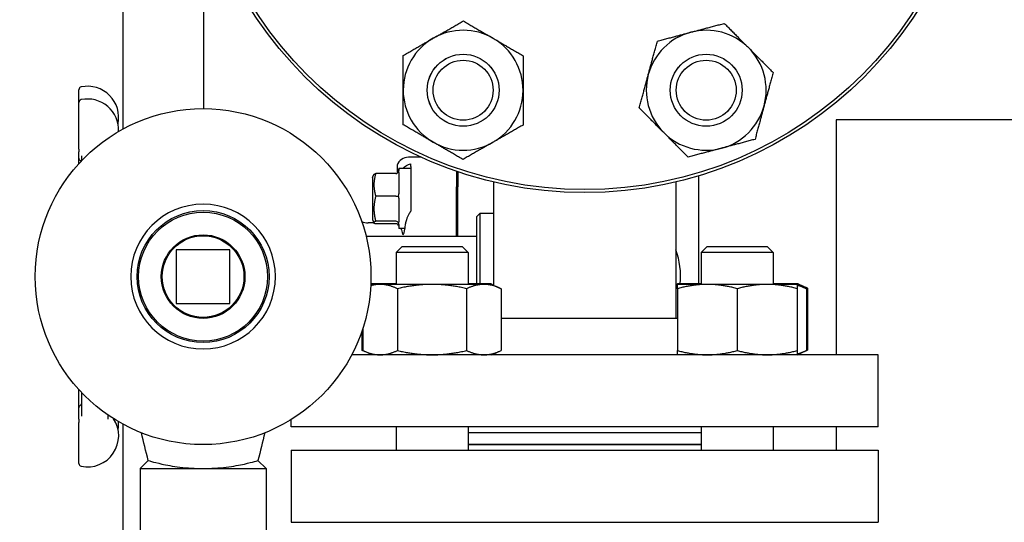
# Model space of a CAD drawing. Header units: inches. Extents: x 5 to 1128, y -85 to 748.
# Tile 358 of 656: x 471.77 to 482.03, y 689.06 to 694.3. Entities that reach past the tile are written whole.
import ezdxf

# ---------------------------------------------------------------- set-up
doc = ezdxf.new("R2010")
doc.units = ezdxf.units.IN
doc.header["$LTSCALE"] = 32
doc.header["$MEASUREMENT"] = 0
doc.layers.add('Dimension (ANSI)', color=7, linetype='Continuous', lineweight=25)
doc.layers.add('Visible (ANSI)', color=7, linetype='Continuous', lineweight=30)
doc.styles.add('Note Text (ANSI)', font='tahoma.ttf')
doc.dimstyles.new('SB Fraction-16 (ANSI)', dxfattribs={"dimscale": 32, "dimtxt": 0.125, "dimasz": 0.098425, "dimexe": 0.125, "dimexo": 0.0625, "dimgap": 0.031496, "dimtad": 0, "dimtih": 1, "dimtoh": 1, "dimdec": 4, "dimrnd": 1e-08, "dimzin": 0, "dimdsep": 46, "dimlunit": 5, "dimtxsty": 'Note Text (ANSI)', "dimcen": 0.09, "dimdle": 0.393701, "dimclrd": 256, "dimclre": 256, "dimclrt": 256, "dimadec": 0, "dimazin": 3, "dimtfac": 0.96, "dimtofl": 0, "dimtmove": 0, "dimatfit": 3, "dimfxl": 1, "dimfrac": 2, "dimtolj": 1, "dimtzin": 12, "dimlwd": -1, "dimlwe": -1, "dimarcsym": 0})

# ---------------------------------------------------------------- blocks, each defined once
blk = doc.blocks.new('*D19')
at = {"layer": 'Defpoints', "color": 0, "transparency": 16777216}
for p in [(484.781, 699.94), (324.685, 555.94), (484.781, 555.94)]:
    blk.add_point(p, dxfattribs=at)
at = {"layer": 'Dimension (ANSI)', "transparency": 16777216}
for p, q in [((482.781, 699.94), (320.685, 699.94)), ((324.685, 696.79), (324.685, 635.454)), ((324.685, 559.089), (324.685, 629.425)), ((482.781, 555.94), (320.685, 555.94))]:
    blk.add_line(p, q, dxfattribs=at)
for points in [[(324.16, 696.79), (325.21, 696.79), (324.685, 699.94)], [(324.16, 559.089), (325.21, 559.089), (324.685, 555.94)]]:
    blk.add_solid(points, dxfattribs=at)
at = {"layer": 'Dimension (ANSI)', "transparency": 16777216, "insert": (320.552, 634.446), "char_height": 4, "attachment_point": 1, "style": 'Note Text (ANSI)'}
blk.add_mtext('\\A1;144', dxfattribs=at)

msp = doc.modelspace()

# ---------------------------------------------------------------- linework, layer by layer
at = {"layer": 'Visible (ANSI)'}
for p, q in [((472.84877, 693.15835), (472.84877, 694.82654)), ((473.68877, 693.36903), (473.68877, 694.82654)), ((472.38627, 693.43229), (472.38627, 693.56511)), ((472.38627, 692.94656), (472.38627, 693.43229)), ((484.78063, 693.25228), (480.28063, 693.25228)), ((480.28063, 693.25228), (480.28063, 690.80404)), ((472.38627, 692.94656), (472.38627, 692.91843)), ((472.38627, 692.8539), (472.38627, 692.91843)), ((472.38627, 692.79611), (472.38627, 692.8539)), ((472.41752, 692.8296), (472.41752, 692.87632)), ((475.95401, 692.86279), (475.8208, 692.86279)), ((475.84627, 692.76713), (475.84627, 692.79432)), ((475.44627, 692.65029), (475.46237, 692.6825)), ((475.69002, 692.69317), (475.48123, 692.69317)), ((475.70391, 692.78132), (475.70391, 692.69658)), ((475.72127, 692.74404), (475.72127, 692.72359)), ((475.84627, 692.74404), (475.72127, 692.74404)), ((475.72127, 692.70444), (475.72127, 692.48128)), ((475.84627, 692.76713), (475.84627, 692.71306)), ((475.84627, 692.69762), (475.84627, 692.5516)), ((476.32127, 692.7169), (476.32127, 692.55375)), ((476.3369, 692.71158), (476.3369, 692.55375)), ((475.44627, 692.65029), (475.44627, 692.21279)), ((476.70877, 692.60492), (476.70877, 691.53058)), ((478.60877, 692.60492), (478.60877, 691.18404)), ((478.84627, 692.66866), (478.84627, 691.54304)), ((476.32127, 692.03904), (476.32127, 692.55375)), ((476.3369, 692.03904), (476.3369, 692.55375)), ((475.69002, 692.4567), (475.48123, 692.4567)), ((475.72127, 692.43613), (475.72127, 692.18923)), ((476.53377, 692.24404), (476.56502, 692.27529)), ((476.56502, 692.27529), (476.56502, 691.54304)), ((476.70877, 692.27529), (476.56502, 692.27529)), ((475.45391, 692.17986), (475.40051, 692.17986)), ((475.44627, 692.21279), (475.46237, 692.18059)), ((475.69002, 692.19507), (475.48123, 692.19507)), ((475.69002, 692.16991), (475.48123, 692.16991)), ((476.53377, 691.54304), (476.53377, 692.24404)), ((475.72127, 692.16323), (475.72127, 692.11904)), ((475.78549, 692.11904), (475.72127, 692.11904)), ((475.38013, 692.03904), (476.53377, 692.03904)), ((473.40127, 691.89904), (473.40127, 691.33904)), ((473.96127, 691.89904), (473.40127, 691.89904)), ((473.96127, 691.33904), (473.96127, 691.89904)), ((475.75528, 691.93404), (475.69278, 691.87154)), ((476.44278, 691.87154), (475.69278, 691.87154)), ((475.69278, 691.87154), (475.69278, 691.53804)), ((475.75528, 691.93404), (476.38028, 691.93404)), ((476.38028, 691.93404), (476.44278, 691.87154)), ((476.44278, 691.87154), (476.44278, 691.53804)), ((478.93726, 691.93404), (478.87476, 691.87154)), ((479.62476, 691.87154), (478.87476, 691.87154)), ((478.87476, 691.87154), (478.87476, 691.53804)), ((478.93726, 691.93404), (479.56226, 691.93404)), ((479.56226, 691.93404), (479.62476, 691.87154)), ((479.62476, 691.87154), (479.62476, 691.53804)), ((475.44278, 691.53804), (475.42909, 691.53166)), ((475.43394, 691.54304), (475.42953, 691.54098)), ((475.51768, 691.54304), (475.43394, 691.54304)), ((475.52652, 691.53804), (475.44278, 691.53804)), ((475.69278, 691.54304), (475.51768, 691.54304)), ((476.06778, 691.53804), (475.52652, 691.53804)), ((475.70694, 691.49295), (475.70694, 690.84913)), ((476.60905, 691.53804), (476.06778, 691.53804)), ((476.42863, 691.49295), (476.42863, 690.84913)), ((476.60021, 691.54304), (476.44278, 691.54304)), ((476.68394, 691.54304), (476.60021, 691.54304)), ((476.69278, 691.53804), (476.60905, 691.53804)), ((476.68394, 691.54304), (476.70877, 691.53146)), ((476.69278, 691.53804), (476.78947, 691.49295)), ((476.78947, 691.49295), (476.78947, 690.84913)), ((478.62476, 691.53892), (478.60877, 691.53146)), ((478.62476, 691.53804), (478.60877, 691.53058)), ((478.87476, 691.54304), (478.62476, 691.54304)), ((478.93726, 691.53804), (478.62476, 691.53804)), ((478.62476, 691.49295), (478.62476, 690.84913)), ((479.56226, 691.53804), (478.93726, 691.53804)), ((479.24976, 691.49295), (479.24976, 690.84913)), ((479.87476, 691.53804), (479.56226, 691.53804)), ((479.87476, 691.54304), (479.62476, 691.54304)), ((479.8836, 691.54304), (479.87476, 691.54304)), ((479.87476, 691.53804), (479.97145, 691.49295)), ((479.87476, 691.49295), (479.87476, 690.84913)), ((479.8836, 691.54304), (479.98029, 691.49795)), ((479.97145, 691.49295), (479.97145, 690.84913)), ((479.98029, 691.49795), (479.98029, 690.85413)), ((473.40127, 691.33904), (473.96127, 691.33904)), ((478.62476, 691.18404), (476.78947, 691.18404)), ((475.33726, 691.05317), (475.33726, 690.85413)), ((475.34609, 691.07973), (475.34609, 690.84913)), ((475.34609, 690.85001), (475.33726, 690.85413)), ((475.44278, 690.80404), (475.34609, 690.84913)), ((476.69278, 690.80404), (476.78947, 690.84913)), ((479.87476, 690.80404), (479.97145, 690.84913)), ((479.97145, 690.85001), (479.98029, 690.85413)), ((480.71877, 690.80404), (475.22991, 690.80404)), ((480.71877, 690.05404), (480.71877, 690.80404)), ((472.38627, 690.25136), (472.38627, 690.44198)), ((472.41752, 690.16552), (472.41752, 690.40849)), ((472.38627, 690.13337), (472.38627, 690.25136)), ((472.38627, 690.13337), (472.38627, 690.09948)), ((472.69002, 690.17685), (472.69002, 690.13382)), ((474.59877, 690.05404), (474.59877, 690.12885)), ((472.38627, 689.67298), (472.38627, 690.09948)), ((472.84877, 681.1034), (472.84877, 690.07974)), ((480.71877, 690.05404), (474.59877, 690.05404)), ((475.69278, 690.05404), (475.69278, 689.80904)), ((476.44278, 690.05404), (476.44278, 689.80904)), ((478.87476, 690.05404), (478.87476, 689.80904)), ((479.62476, 690.05404), (479.62476, 689.80904)), ((480.28063, 690.05404), (480.28063, 689.80904)), ((476.44278, 689.99404), (478.87476, 689.99404)), ((474.59877, 689.80904), (480.71877, 689.80904)), ((474.59877, 689.80904), (474.59877, 689.05904)), ((476.44278, 689.87404), (478.87476, 689.87404)), ((476.44278, 689.86904), (478.87476, 689.86904)), ((480.71877, 689.80904), (480.71877, 689.05904)), ((473.10898, 689.703), (473.02502, 689.61904)), ((473.02502, 689.61904), (474.33752, 689.61904)), ((473.02502, 689.61904), (473.02502, 688.88467)), ((474.25357, 689.703), (474.33752, 689.61904)), ((474.33752, 689.61904), (474.33752, 688.88467)), ((474.59877, 689.05904), (480.71877, 689.05904))]:
    msp.add_line(p, q, dxfattribs=at)
for centre, radius in [((477.65877, 696.61904), 4.125), ((477.65877, 696.61904), 4.09375), ((476.39209, 693.561), 0.37513), ((476.39209, 693.561), 0.375), ((478.92545, 693.561), 0.37513), ((478.92545, 693.561), 0.375), ((476.39209, 693.561), 0.3125), ((478.92545, 693.561), 0.3125), ((473.68127, 691.61904), 1.75), ((473.68127, 691.61904), 0.6875), ((473.68127, 691.61904), 0.67188), ((473.68127, 691.61904), 0.43563), ((473.68127, 691.61904), 0.42529)]:
    msp.add_circle(centre, radius, dxfattribs=at)
for centre, radius, start, end in [((476.39209, 693.561), 0.625, 59.836782, 119.836782), ((478.92545, 693.561), 0.625, 104.836782, 164.836782), ((478.92545, 693.561), 0.625, 44.836782, 104.836782), ((476.39209, 693.561), 0.625, 119.836782, 179.836782), ((476.39209, 693.561), 0.625, 359.836782, 59.836782), ((478.92545, 693.561), 0.625, 344.836782, 44.836782), ((478.92545, 693.561), 0.625, 164.836782, 224.836782), ((472.41752, 693.56511), 0.03125, 101.536959, 180), ((472.47627, 693.27729), 0.325, 348.209299, 101.536959), ((476.39209, 693.561), 0.625, 179.836782, 239.836782), ((476.39209, 693.561), 0.625, 299.836782, 359.836782), ((472.41752, 693.43229), 0.03125, 101.536959, 180), ((472.47627, 693.14447), 0.325, 357.720109, 101.536959), ((478.92545, 693.561), 0.625, 284.836782, 344.836782), ((478.92545, 693.561), 0.625, 224.836782, 284.836782), ((476.39209, 693.561), 0.625, 239.836782, 299.836782), ((472.41752, 692.8539), 0.03125, 180, 240), ((472.38627, 692.79978), 0.03125, 42.599626, 60), ((473.68127, 691.61904), 0.7542, 0, 180), ((475.40051, 692.36736), 0.1875, 249.524582, 270), ((475.45391, 692.42986), 0.25, 270, 272.01441), ((477.84627, 691.61904), 0.8125, 354.632795, 20.205224), ((473.68127, 691.61904), 0.7542, 180, 0), ((475.40051, 690.87072), 0.1875, 109.715376, 110.476516), ((472.41752, 690.25136), 0.03125, 120, 180), ((472.38627, 690.30549), 0.03125, 300, 329.413755), ((472.47627, 689.96079), 0.325, 258.463041, 33.12259), ((472.47627, 690.09361), 0.325, 348.209299, 2.28142), ((472.41752, 689.67298), 0.03125, 180, 258.463041)]:
    msp.add_arc(centre, radius, start, end, dxfattribs=at)
for centre, major_axis, ratio, start_param, end_param in [((475.82175, 692.73731), (-0.08906, 0.08906), 0.99243251, 5.50158524, 6.71403506), ((475.69002, 692.72587), (0, -0.0327), 0.95555331, 0, 1.22414955), ((475.69002, 692.45985), (0.03125, 0), 0.10063878, 4.71238898, 5.93653853), ((475.69002, 692.16551), (0.03125, 0), 0.94587531, 0.34664678, 1.57079633), ((475.69002, 692.13721), (0, 0.0327), 0.95555331, 5.05903576, 6.28318531), ((475.76736, 692.43154), (0, 0.375), 0.08748866, 2.62304548, 3.93959873)]:
    msp.add_ellipse(centre, major_axis=major_axis, ratio=ratio, start_param=start_param, end_param=end_param, dxfattribs=at)
for points, weights in [([(476.08113, 694.10315), (476.2264, 694.18647), (476.39415, 694.28268)], [1, 1.0379548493, 1]), ([(476.39415, 694.28268), (476.56134, 694.18552), (476.70613, 694.10137)], [1, 1.0379548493, 1]), ([(478.76541, 694.16516), (478.9273, 694.20804), (479.11423, 694.25756)], [1, 1.0379548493, 1]), ([(479.11423, 694.25756), (479.25057, 694.12044), (479.36865, 694.00168)], [1, 1.0379548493, 1]), ([(478.4166, 694.07276), (478.60353, 694.12228), (478.76541, 694.16516)], [1, 1.0379548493, 1]), ([(475.76812, 693.92362), (475.93586, 694.01983), (476.08113, 694.10315)], [1, 1.0379548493, 1]), ([(476.70613, 694.10137), (476.85092, 694.01723), (477.01812, 693.92006)], [1, 1.0379548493, 1]), ([(478.32221, 693.72448), (478.36602, 693.88612), (478.4166, 694.07276)], [1, 1.0379548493, 1]), ([(475.76709, 693.56278), (475.76757, 693.73025), (475.76812, 693.92362)], [1, 1.0379548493, 1]), ([(477.01812, 693.92006), (477.01756, 693.72669), (477.01709, 693.55922)], [1, 1.0379548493, 1]), ([(479.36865, 694.00168), (479.48673, 693.88293), (479.62308, 693.7458)], [1, 1.0379548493, 1]), ([(478.22783, 693.3762), (478.27841, 693.56284), (478.32221, 693.72448)], [1, 1.0379548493, 1]), ([(479.62308, 693.7458), (479.5725, 693.55916), (479.52869, 693.39752)], [1, 1.0379548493, 1]), ([(475.76606, 693.20194), (475.76662, 693.39531), (475.76709, 693.56278)], [1, 1.0379548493, 1]), ([(477.01709, 693.55922), (477.01661, 693.39175), (477.01606, 693.19838)], [1, 1.0379548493, 1]), ([(478.48226, 693.12032), (478.36418, 693.23907), (478.22783, 693.3762)], [1, 1.0379548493, 1]), ([(479.52869, 693.39752), (479.48489, 693.23588), (479.43431, 693.04924)], [1, 1.0379548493, 1]), ([(476.07805, 693.02063), (475.93326, 693.10477), (475.76606, 693.20194)], [1, 1.0379548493, 1]), ([(477.01606, 693.19838), (476.84832, 693.10217), (476.70305, 693.01885)], [1, 1.0379548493, 1]), ([(478.73668, 692.86444), (478.60034, 693.00156), (478.48226, 693.12032)], [1, 1.0379548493, 1]), ([(476.39003, 692.83931), (476.22284, 692.93648), (476.07805, 693.02063)], [1, 1.0379548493, 1]), ([(476.70305, 693.01885), (476.55778, 692.93552), (476.39003, 692.83931)], [1, 1.0379548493, 1]), ([(479.43431, 693.04924), (479.24738, 692.99972), (479.0855, 692.95684)], [1, 1.0379548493, 1]), ([(479.0855, 692.95684), (478.92361, 692.91395), (478.73668, 692.86444)], [1, 1.0379548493, 1]), ([(475.48123, 692.69317), (475.44515, 692.57493), (475.48123, 692.4567)], [1.04422863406, 1.20577136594, 1.04422863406]), ([(475.46237, 692.6825), (475.46486, 692.68746), (475.48123, 692.69317)], [1.12285543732, 1.11183872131, 1.04422863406]), ([(475.84627, 692.5516), (475.84627, 692.42529), (475.84627, 692.30044)], [0.999993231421, 0.999912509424, 0.999914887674]), ([(475.48123, 692.4567), (475.44515, 692.32589), (475.48123, 692.19507)], [1.04422863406, 1.20577136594, 1.04422863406]), ([(475.48123, 692.19507), (475.44515, 692.18249), (475.48123, 692.16991)], [1.04422863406, 1.20577136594, 1.04422863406]), ([(475.52652, 691.53804), (475.47875, 691.53804), (475.42869, 691.5241)], [1, 1.02130501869, 1.01869194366]), ([(475.51768, 691.54304), (475.48886, 691.54304), (475.45954, 691.53804)], [1, 1.012746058, 1.01693131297]), ([(475.57581, 691.53804), (475.5465, 691.54304), (475.51768, 691.54304)], [1.01693131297, 1.012746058, 1]), ([(475.70694, 691.49295), (475.61025, 691.53804), (475.52652, 691.53804)], [1, 1.0379548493, 1]), ([(476.06778, 691.53804), (475.90031, 691.53804), (475.70694, 691.49295)], [1, 1.0379548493, 1]), ([(476.42863, 691.49295), (476.23525, 691.53804), (476.06778, 691.53804)], [1, 1.0379548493, 1]), ([(476.60905, 691.53804), (476.52531, 691.53804), (476.42863, 691.49295)], [1, 1.0379548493, 1]), ([(476.60021, 691.54304), (476.57139, 691.54304), (476.54208, 691.53804)], [1, 1.012746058, 1.01693131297]), ([(476.65834, 691.53804), (476.62903, 691.54304), (476.60021, 691.54304)], [1.01693131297, 1.012746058, 1]), ([(476.78947, 691.49295), (476.69278, 691.53804), (476.60905, 691.53804)], [1, 1.0379548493, 1]), ([(478.62476, 691.52776), (478.61682, 691.52584), (478.60877, 691.52356)], [1.01895290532, 1.01907558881, 1.01858442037]), ([(478.62476, 691.53804), (478.62476, 691.54304), (478.62476, 691.54304)], [1.01693131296, 1.012746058, 1]), ([(478.62476, 691.49295), (478.62476, 691.53804), (478.62476, 691.53804)], [1, 1.0379548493, 1]), ([(478.93726, 691.53804), (478.79223, 691.53804), (478.62476, 691.49295)], [1, 1.0379548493, 1]), ([(478.87476, 691.5411), (478.85577, 691.53993), (478.83657, 691.53804)], [1.01252903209, 1.01534505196, 1.01693131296]), ([(479.24976, 691.49295), (479.08229, 691.53804), (478.93726, 691.53804)], [1, 1.0379548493, 1]), ([(479.56226, 691.53804), (479.41723, 691.53804), (479.24976, 691.49295)], [1, 1.0379548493, 1]), ([(479.87476, 691.49295), (479.70729, 691.53804), (479.56226, 691.53804)], [1, 1.0379548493, 1]), ([(479.66295, 691.53804), (479.64376, 691.53993), (479.62476, 691.5411)], [1.01693131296, 1.01534505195, 1.01252903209]), ([(479.87476, 691.54304), (479.87476, 691.54304), (479.87476, 691.53804)], [1, 1.01274605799, 1.01693131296]), ([(479.87476, 691.53804), (479.87476, 691.53804), (479.87476, 691.49295)], [1, 1.0379548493, 1]), ([(479.97145, 691.49295), (479.92047, 691.51673), (479.87476, 691.52776)], [1, 1.01965956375, 1.01895290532]), ([(479.98029, 691.49795), (479.93222, 691.52037), (479.88893, 691.53144)], [1, 1.01851774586, 1.01896629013]), ([(475.33726, 690.85413), (475.3417, 690.85205), (475.34609, 690.85008)], [1, 1.0016842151, 1.00321895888]), ([(475.34609, 690.84913), (475.44278, 690.80404), (475.52652, 690.80404)], [1, 1.0379548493, 1]), ([(475.52652, 690.80404), (475.61025, 690.80404), (475.70694, 690.84913)], [1, 1.0379548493, 1]), ([(475.70694, 690.84913), (475.90031, 690.80404), (476.06778, 690.80404)], [1, 1.0379548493, 1]), ([(476.06778, 690.80404), (476.23525, 690.80404), (476.42863, 690.84913)], [1, 1.0379548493, 1]), ([(476.42863, 690.84913), (476.52531, 690.80404), (476.60905, 690.80404)], [1, 1.0379548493, 1]), ([(476.60905, 690.80404), (476.69278, 690.80404), (476.78947, 690.84913)], [1, 1.0379548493, 1]), ([(478.62476, 690.80404), (478.62476, 690.80404), (478.62476, 690.84913)], [1, 1.0379548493, 1]), ([(478.62476, 690.84913), (478.79223, 690.80404), (478.93726, 690.80404)], [1, 1.0379548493, 1]), ([(478.93726, 690.80404), (479.08229, 690.80404), (479.24976, 690.84913)], [1, 1.0379548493, 1]), ([(479.24976, 690.84913), (479.41723, 690.80404), (479.56226, 690.80404)], [1, 1.0379548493, 1]), ([(479.56226, 690.80404), (479.70729, 690.80404), (479.87476, 690.84913)], [1, 1.0379548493, 1]), ([(479.87476, 690.84913), (479.87476, 690.80404), (479.87476, 690.80404)], [1, 1.0379548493, 1]), ([(479.87476, 690.81432), (479.92047, 690.82535), (479.97145, 690.84913)], [1.01895290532, 1.01965956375, 1]), ([(479.97145, 690.85008), (479.97584, 690.85205), (479.98029, 690.85413)], [1.00321895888, 1.0016842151, 1])]:
    msp.add_rational_spline(points, weights, degree=2, dxfattribs=at)
for points, knots in [([(475.76387, 692.74404), (475.77383, 692.75757), (475.78661, 692.76846), (475.81259, 692.78391), (475.82882, 692.79053), (475.84627, 692.79432)], [0.723886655, 0.723886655, 0.723886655, 0.723886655, 0.911661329, 0.911661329, 1.08359589, 1.08359589, 1.08359589, 1.08359589]), ([(475.84627, 692.30044), (475.83873, 692.28964), (475.83198, 692.27861), (475.81621, 692.25049), (475.80698, 692.23087), (475.79536, 692.19714), (475.79195, 692.18273), (475.79085, 692.16974)], [1.39731378, 1.39731378, 1.39731378, 1.39731378, 1.493568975, 1.493568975, 1.663868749, 1.663868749, 1.798817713, 1.798817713, 1.798817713, 1.798817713]), ([(472.41317, 690.28958), (472.41408, 690.29112), (472.41488, 690.29242), (472.41619, 690.29464), (472.41671, 690.29556), (472.41726, 690.29662), (472.41741, 690.29692), (472.41752, 690.29716)], [0.51351333, 0.51351333, 0.51351333, 0.51351333, 0.557048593, 0.557048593, 0.600583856, 0.600583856, 0.622606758, 0.622606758, 0.622606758, 0.622606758]), ([(473.12597, 689.698), (473.13116, 689.69649), (473.13743, 689.69471), (473.16927, 689.68585), (473.20642, 689.67603), (473.27519, 689.66086), (473.30368, 689.65506), (473.36735, 689.64389), (473.40254, 689.63852), (473.47746, 689.62941), (473.51729, 689.62567), (473.59876, 689.62064), (473.6404, 689.61936), (473.72214, 689.61936), (473.76379, 689.62064), (473.84526, 689.62567), (473.88508, 689.62941), (473.96, 689.63852), (473.99519, 689.64389), (474.05887, 689.65506), (474.08736, 689.66086), (474.15612, 689.67603), (474.19327, 689.68585), (474.24199, 689.69941), (474.25357, 689.703), (474.25357, 689.703)], [0.38853944, 0.38853944, 0.38853944, 0.38853944, 0.56065884, 0.56065884, 1.12131767, 1.12131767, 1.43272868, 1.43272868, 1.74413969, 1.74413969, 2.05555069, 2.05555069, 2.3669617, 2.3669617, 2.6783727, 2.6783727, 2.98978371, 2.98978371, 3.30119471, 3.30119471, 3.61260572, 3.61260572, 4.17326456, 4.17326456, 4.73392339, 4.73392339, 4.73392339, 4.73392339])]:
    msp.add_open_spline(points, degree=3, knots=knots, dxfattribs=at)
for points in [[(475.70391, 692.78132), (475.70391, 692.76167), (475.70674, 692.74156), (475.71152, 692.72302)], [(475.71941, 692.71476), (475.72079, 692.71798), (475.72127, 692.72102), (475.72127, 692.72359)], [(475.72127, 692.70444), (475.72127, 692.70796), (475.72079, 692.71154), (475.71941, 692.71476)], [(475.84627, 692.71306), (475.84604, 692.70809), (475.84604, 692.70293), (475.84627, 692.69762)], [(475.71941, 692.45878), (475.72079, 692.46637), (475.72127, 692.47414), (475.72127, 692.48128)], [(475.72127, 692.43613), (475.72127, 692.44336), (475.72079, 692.45118), (475.71941, 692.45878)], [(475.71941, 692.17556), (475.72079, 692.17993), (475.72127, 692.18466), (475.72127, 692.18923)], [(475.72127, 692.16323), (475.72127, 692.16694), (475.72079, 692.17119), (475.71941, 692.17556)], [(475.71941, 692.14832), (475.72079, 692.1451), (475.72127, 692.14206), (475.72127, 692.13949)], [(475.7511, 692.10584), (475.75046, 692.11), (475.74977, 692.1144), (475.74907, 692.11904)], [(473.10898, 689.703), (473.08561, 689.79914), (473.06193, 689.8952), (473.03857, 689.99133)], [(474.32397, 689.99133), (474.30052, 689.89522), (474.27702, 689.79911), (474.25357, 689.703)], [(473.10898, 689.703), (473.10898, 689.703), (473.11453, 689.70128), (473.12597, 689.698)]]:
    msp.add_open_spline(points, degree=3, dxfattribs=at)

# ---------------------------------------------------------------- dimensions: what is measured, and where the dimension line sits
at = {"layer": 'Dimension (ANSI)'}
dim = msp.add_linear_dim(base=(324.68489, 555.93978), p1=(484.78063, 699.93978), p2=(484.78063, 555.93978), angle=90, dimstyle='SB Fraction-16 (ANSI)', override={"dimgap": 0.031496, "dimdec": 4, "dimtol": 0, "dimlim": 0, "dimtp": 0, "dimtm": 0, "dimtdec": 2, "dimatfit": 1}, dxfattribs=at)
dim.commit()
dim.dimension.update_dxf_attribs({"geometry": '*D19', "text_midpoint": (324.68489, 632.43978), "dimtype": 160})

doc.saveas('drawing.dxf')
